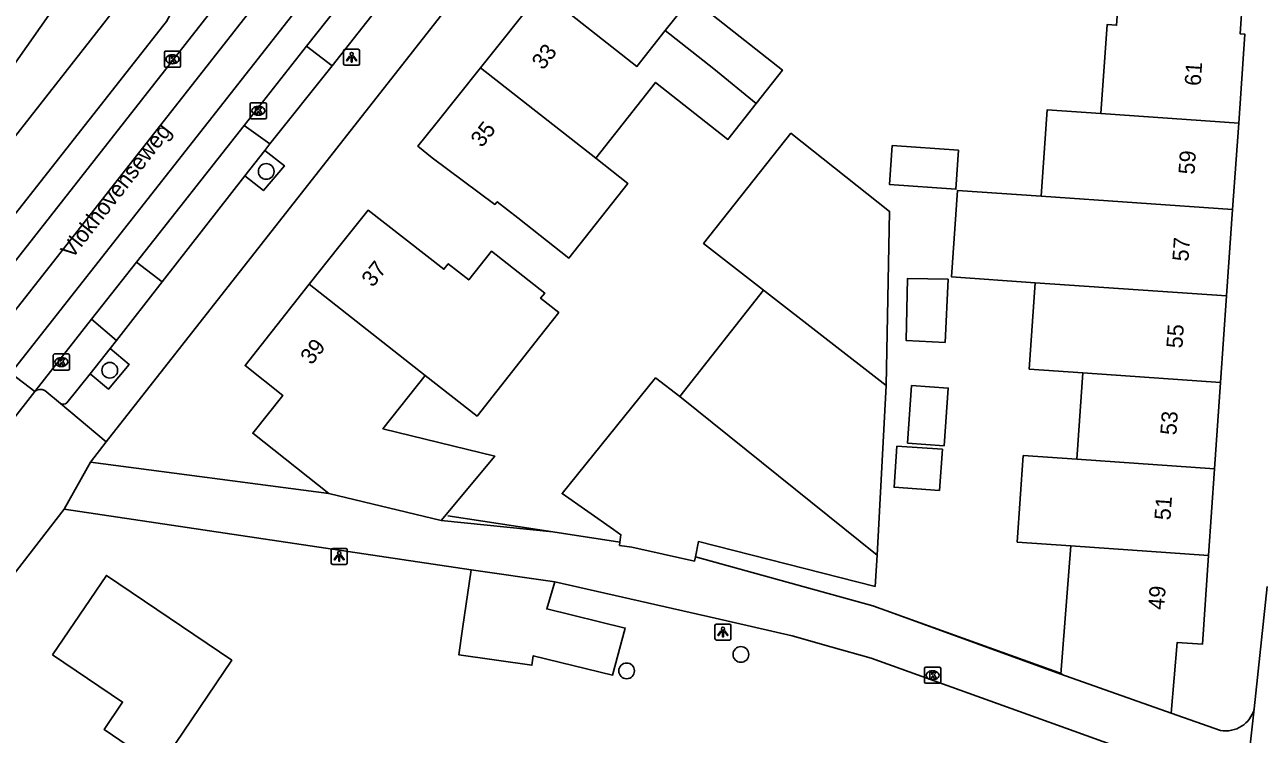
# Model space of a CAD drawing. Extents: x 161355 to 162026, y 386504 to 387459.
# Drawn here: x 161746.4 to 161823.3, y 387076.8 to 387120.9 of the extents above; entities that cross this region are included whole.
import ezdxf

# ---------------------------------------------------------------- set-up
doc = ezdxf.new("R2010")
doc.units = 0
for name, color, linetype in [('IMGEO_Boom', 7, 'Continuous'), ('IMGEO_Groenvoorziening', 7, 'Continuous'), ('IMGEO_Kolk', 7, 'Continuous'), ('IMGEO_Lichtpunt', 7, 'Continuous'), ('IMGEO_Muur', 7, 'Continuous'), ('IMGEO_Openbare_ruimte_label', 7, 'Continuous'), ('IMGEO_Pand', 7, 'Continuous'), ('IMGEO_Pand_nummerreeks', 7, 'Continuous'), ('IMGEO_Pand_vergunning_verleend', 7, 'Continuous'), ('IMGEO_Parkeervlak_open', 7, 'Continuous'), ('IMGEO_Rijbaan_lokaal_gesloten', 7, 'Continuous'), ('IMGEO_Rijbaan_lokaal_open', 7, 'Continuous'), ('IMGEO_Voetpad_open', 7, 'Continuous')]:
    doc.layers.add(name, color=color, linetype=linetype)

msp = doc.modelspace()

# ---------------------------------------------------------------- linework, layer by layer
at = {"layer": 'IMGEO_Boom'}
for centre in [(161761.378, 387111.786), (161751.653, 387099.418), (161790.884, 387081.742), (161783.78, 387080.72)]:
    msp.add_circle(centre, 0.489, dxfattribs=at)
at = {"layer": 'IMGEO_Groenvoorziening'}
for points in [[(161732.906, 387103.919), (161734.966, 387104.367), (161744.13, 387116.217), (161750.489, 387125.292), (161750.19, 387127.083), (161747.533, 387129.979), (161743.772, 387131.62), (161731.438, 387104.561), (161732.906, 387103.919)], [(161754.575, 387125.244), (161721.108, 387082.503), (161720.967, 387082.324), (161720.779, 387082.098), (161720.566, 387081.91), (161720.265, 387081.76), (161719.863, 387081.722), (161719.475, 387081.835), (161719.261, 387082.023), (161719.123, 387082.287), (161718.998, 387082.525), (161718.9, 387082.743)]]:
    msp.add_lwpolyline(points, dxfattribs=at)
at = {"layer": 'IMGEO_Kolk'}
for p, q in [((161755.051, 387118.342), (161755.051, 387119.194)), ((161755.126, 387119.268), (161755.978, 387119.268)), ((161755.539, 387119.048), (161755.564, 387119.048)), ((161756.052, 387119.194), (161756.052, 387118.342)), ((161755.978, 387118.268), (161755.126, 387118.268)), ((161755.562, 387118.488), (161755.537, 387118.488)), ((161760.386, 387115.137), (161760.386, 387115.989)), ((161760.461, 387116.063), (161761.313, 387116.063)), ((161760.874, 387115.843), (161760.899, 387115.843)), ((161761.387, 387115.989), (161761.387, 387115.137)), ((161761.313, 387115.063), (161760.461, 387115.063)), ((161760.897, 387115.283), (161760.872, 387115.283)), ((161748.145, 387099.506), (161748.145, 387100.358)), ((161748.22, 387100.432), (161749.072, 387100.432)), ((161748.633, 387100.212), (161748.658, 387100.212)), ((161749.146, 387100.358), (161749.146, 387099.506)), ((161749.072, 387099.432), (161748.22, 387099.432)), ((161748.656, 387099.652), (161748.631, 387099.652)), ((161802.376, 387080.949), (161803.228, 387080.949)), ((161802.301, 387080.023), (161802.301, 387080.875)), ((161802.812, 387080.169), (161802.787, 387080.169)), ((161802.789, 387080.729), (161802.814, 387080.729)), ((161803.302, 387080.875), (161803.302, 387080.023)), ((161803.228, 387079.949), (161802.376, 387079.949))]:
    msp.add_line(p, q, dxfattribs=at)
for points in [[(161755.051, 387118.342), (161755.051, 387119.194)], [(161755.126, 387119.268), (161755.978, 387119.268)], [(161755.372, 387118.968), (161755.495, 387118.968), (161755.495, 387118.817), (161755.625, 387118.968), (161755.789, 387118.968), (161755.643, 387118.817), (161755.796, 387118.568), (161755.644, 387118.568), (161755.559, 387118.732), (161755.495, 387118.665), (161755.495, 387118.568), (161755.372, 387118.568), (161755.372, 387118.968)], [(161756.052, 387119.194), (161756.052, 387118.342)], [(161755.978, 387118.268), (161755.126, 387118.268)], [(161760.386, 387115.137), (161760.386, 387115.989)], [(161760.461, 387116.063), (161761.313, 387116.063)], [(161760.707, 387115.763), (161760.83, 387115.763), (161760.83, 387115.612), (161760.96, 387115.763), (161761.124, 387115.763), (161760.978, 387115.612), (161761.131, 387115.363), (161760.979, 387115.363), (161760.894, 387115.527), (161760.83, 387115.46), (161760.83, 387115.363), (161760.707, 387115.363), (161760.707, 387115.763)], [(161761.387, 387115.989), (161761.387, 387115.137)], [(161761.313, 387115.063), (161760.461, 387115.063)], [(161748.145, 387099.506), (161748.145, 387100.358)], [(161748.22, 387100.432), (161749.072, 387100.432)], [(161748.466, 387100.132), (161748.589, 387100.132), (161748.589, 387099.981), (161748.719, 387100.132), (161748.883, 387100.132), (161748.737, 387099.981), (161748.89, 387099.732), (161748.738, 387099.732), (161748.653, 387099.896), (161748.589, 387099.829), (161748.589, 387099.732), (161748.466, 387099.732), (161748.466, 387100.132)], [(161749.146, 387100.358), (161749.146, 387099.506)], [(161749.072, 387099.432), (161748.22, 387099.432)], [(161802.376, 387080.949), (161803.228, 387080.949)], [(161802.301, 387080.023), (161802.301, 387080.875)], [(161802.622, 387080.649), (161802.745, 387080.649), (161802.745, 387080.498), (161802.875, 387080.649), (161803.039, 387080.649), (161802.893, 387080.498), (161803.046, 387080.249), (161802.894, 387080.249), (161802.809, 387080.413), (161802.745, 387080.346), (161802.745, 387080.249), (161802.622, 387080.249), (161802.622, 387080.649)], [(161803.302, 387080.875), (161803.302, 387080.023)], [(161803.228, 387079.949), (161802.376, 387079.949)]]:
    msp.add_lwpolyline(points, dxfattribs=at)
for centre, start, end in [((161755.128, 387119.192), 91.55205, 178.44795), ((161755.128, 387119.192), 91.55205, 178.44795), ((161755.976, 387119.192), 1.55205, 88.44795), ((161755.976, 387119.192), 1.55205, 88.44795), ((161755.128, 387118.344), 181.55205, 268.44795), ((161755.128, 387118.344), 181.55205, 268.44795), ((161755.976, 387118.344), 271.55205, 358.44795), ((161755.976, 387118.344), 271.55205, 358.44795), ((161760.463, 387115.987), 91.55205, 178.44795), ((161760.463, 387115.987), 91.55205, 178.44795), ((161761.311, 387115.987), 1.55205, 88.44795), ((161761.311, 387115.987), 1.55205, 88.44795), ((161760.463, 387115.139), 181.55205, 268.44795), ((161760.463, 387115.139), 181.55205, 268.44795), ((161761.311, 387115.139), 271.55205, 358.44795), ((161761.311, 387115.139), 271.55205, 358.44795), ((161748.222, 387100.356), 91.55205, 178.44795), ((161748.222, 387100.356), 91.55205, 178.44795), ((161749.07, 387100.356), 1.55205, 88.44795), ((161749.07, 387100.356), 1.55205, 88.44795), ((161748.222, 387099.508), 181.55205, 268.44795), ((161748.222, 387099.508), 181.55205, 268.44795), ((161749.07, 387099.508), 271.55205, 358.44795), ((161749.07, 387099.508), 271.55205, 358.44795), ((161802.378, 387080.873), 91.55205, 178.44795), ((161802.378, 387080.873), 91.55205, 178.44795), ((161803.226, 387080.873), 1.55205, 88.44795), ((161803.226, 387080.873), 1.55205, 88.44795), ((161802.378, 387080.025), 181.55205, 268.44795), ((161802.378, 387080.025), 181.55205, 268.44795), ((161803.226, 387080.025), 271.55205, 358.44795), ((161803.226, 387080.025), 271.55205, 358.44795)]:
    msp.add_arc(centre, 0.0765, start, end, dxfattribs=at)
for centre, major_axis, ratio, start_param, end_param in [((161755.538, 387118.768), (-0.387, 0.002), 0.722429, 4.712389, 7.853982), ((161755.563, 387118.768), (-0.39, 0.002), 0.717154, 1.570796, 4.712389), ((161760.873, 387115.563), (-0.387, 0.002), 0.722429, 4.712389, 7.853982), ((161760.898, 387115.563), (-0.39, 0.002), 0.717154, 1.570796, 4.712389), ((161748.632, 387099.932), (-0.387, 0.002), 0.722429, 4.712389, 7.853982), ((161748.657, 387099.932), (-0.39, 0.002), 0.717154, 1.570796, 4.712389), ((161802.788, 387080.449), (-0.387, 0.002), 0.722429, 4.712389, 7.853982), ((161802.813, 387080.449), (-0.39, 0.002), 0.717154, 1.570796, 4.712389)]:
    msp.add_ellipse(centre, major_axis=major_axis, ratio=ratio, start_param=start_param, end_param=end_param, dxfattribs=at)
at = {"layer": 'IMGEO_Lichtpunt'}
for p, q in [((161767.092, 387119.39), (161766.284, 387119.39)), ((161767.092, 387119.39), (161766.284, 387119.39)), ((161766.19, 387119.295), (161766.19, 387118.488)), ((161766.19, 387119.295), (161766.19, 387118.488)), ((161767.186, 387118.488), (161767.186, 387119.295)), ((161767.186, 387118.488), (161767.186, 387119.295)), ((161766.284, 387118.394), (161767.092, 387118.394)), ((161766.284, 387118.394), (161767.092, 387118.394)), ((161765.419, 387088.247), (161765.419, 387087.44)), ((161765.419, 387088.247), (161765.419, 387087.44)), ((161766.321, 387088.342), (161765.513, 387088.342)), ((161766.321, 387088.342), (161765.513, 387088.342)), ((161766.415, 387087.44), (161766.415, 387088.247)), ((161766.415, 387087.44), (161766.415, 387088.247)), ((161765.513, 387087.346), (161766.321, 387087.346)), ((161765.513, 387087.346), (161766.321, 387087.346)), ((161789.27, 387083.54), (161789.27, 387082.733)), ((161789.27, 387083.54), (161789.27, 387082.733)), ((161790.172, 387083.635), (161789.364, 387083.635)), ((161790.172, 387083.635), (161789.364, 387083.635)), ((161790.266, 387082.733), (161790.266, 387083.54)), ((161790.266, 387082.733), (161790.266, 387083.54)), ((161789.364, 387082.639), (161790.172, 387082.639)), ((161789.364, 387082.639), (161790.172, 387082.639))]:
    msp.add_line(p, q, dxfattribs=at)
for points in [[(161766.564, 387118.959), (161766.603, 387118.931), (161766.415, 387118.669), (161766.377, 387118.696), (161766.564, 387118.959)], [(161766.666, 387118.911), (161766.713, 387118.911), (161766.713, 387118.589), (161766.666, 387118.589), (161766.666, 387118.911)], [(161766.776, 387118.931), (161766.814, 387118.958), (161767.001, 387118.696), (161766.962, 387118.668), (161766.776, 387118.931)], [(161765.793, 387087.911), (161765.832, 387087.883), (161765.644, 387087.621), (161765.606, 387087.648), (161765.793, 387087.911)], [(161765.895, 387087.863), (161765.942, 387087.863), (161765.942, 387087.541), (161765.895, 387087.541), (161765.895, 387087.863)], [(161766.005, 387087.883), (161766.043, 387087.91), (161766.23, 387087.648), (161766.191, 387087.62), (161766.005, 387087.883)], [(161789.644, 387083.204), (161789.683, 387083.176), (161789.495, 387082.914), (161789.457, 387082.941), (161789.644, 387083.204)], [(161789.856, 387083.176), (161789.894, 387083.203), (161790.081, 387082.941), (161790.042, 387082.913), (161789.856, 387083.176)], [(161789.746, 387083.156), (161789.793, 387083.156), (161789.793, 387082.834), (161789.746, 387082.834), (161789.746, 387083.156)]]:
    msp.add_lwpolyline(points, dxfattribs=at)
for centre in [(161766.689, 387119.093), (161765.918, 387088.045), (161789.769, 387083.338)]:
    msp.add_circle(centre, 0.0994, dxfattribs=at)
for centre, start, end in [((161766.284, 387119.295), 90, 180), ((161766.284, 387119.295), 90, 180), ((161767.092, 387119.295), 0, 90), ((161767.092, 387119.295), 0, 90), ((161766.284, 387118.488), 180, 270), ((161766.284, 387118.488), 180, 270), ((161767.092, 387118.488), 270, 0), ((161767.092, 387118.488), 270, 360), ((161765.513, 387088.247), 90, 180), ((161765.513, 387088.247), 90, 180), ((161766.321, 387088.247), 0, 90), ((161766.321, 387088.247), 0, 90), ((161765.513, 387087.44), 180, 270), ((161765.513, 387087.44), 180, 270), ((161766.321, 387087.44), 270, 0), ((161766.321, 387087.44), 270, 360), ((161789.364, 387083.54), 90, 180), ((161789.364, 387083.54), 90, 180), ((161790.172, 387083.54), 0, 90), ((161790.172, 387083.54), 0, 90), ((161789.364, 387082.733), 180, 270), ((161789.364, 387082.733), 180, 270), ((161790.172, 387082.733), 270, 0), ((161790.172, 387082.733), 270, 360)]:
    msp.add_arc(centre, 0.0946, start, end, dxfattribs=at)
at = {"layer": 'IMGEO_Muur'}
for points in [[(161779.191, 387089.368), (161772.668, 387090.373)], [(161800.403, 387084.299), (161810.844, 387080.531)]]:
    msp.add_lwpolyline(points, dxfattribs=at)
at = {"layer": 'IMGEO_Pand'}
for points in [[(161785.434, 387131.986), (161781.703, 387127.248), (161787.723, 387122.506), (161786.18, 387120.547)], [(161791.836, 387116.015), (161793.469, 387118.089), (161788.786, 387121.777), (161792.464, 387126.448), (161791.97, 387126.837)], [(161786.18, 387120.547), (161784.423, 387118.316), (161778.486, 387122.991), (161774.708, 387118.24)], [(161814.374, 387122.884), (161814.233, 387120.882), (161813.651, 387120.923), (161813.267, 387115.392)], [(161819.31, 387122.659), (161822.073, 387122.533), (161821.92, 387120.344), (161822.209, 387120.324), (161821.825, 387114.796)], [(161791.836, 387116.015), (161789.205, 387118.162), (161786.18, 387120.547)], [(161774.708, 387118.24), (161771.926, 387114.742), (161770.806, 387113.356), (161771.691, 387112.642), (161775.594, 387109.731), (161775.739, 387109.907), (161777.013, 387108.903), (161780.198, 387106.396), (161783.855, 387111.038), (161781.867, 387112.603)], [(161774.708, 387118.24), (161781.867, 387112.603)], [(161781.867, 387112.603), (161785.585, 387117.323), (161790.078, 387113.783), (161791.836, 387116.015)], [(161813.267, 387115.392), (161809.925, 387115.625), (161809.551, 387110.246)], [(161821.825, 387114.796), (161813.267, 387115.392)], [(161821.825, 387114.796), (161821.451, 387109.419)], [(161799.914, 387098.48), (161800.127, 387109.297), (161793.997, 387114.162), (161788.56, 387107.308), (161792.298, 387104.41)], [(161804.417, 387113.108), (161800.293, 387113.394), (161800.124, 387110.968), (161804.249, 387110.682), (161804.417, 387113.108)], [(161809.551, 387110.246), (161804.354, 387110.606), (161803.981, 387105.228), (161809.178, 387104.868)], [(161821.451, 387109.419), (161809.551, 387110.246)], [(161771.251, 387099.104), (161774.488, 387096.568), (161778.382, 387101.513), (161779.559, 387103.008), (161778.432, 387103.896), (161778.687, 387104.22), (161775.378, 387106.827), (161773.972, 387105.042), (161772.697, 387106.047), (161772.422, 387105.698), (161767.708, 387109.37), (161765.883, 387107.098), (161764.057, 387104.781)], [(161821.451, 387109.419), (161821.077, 387104.041)], [(161764.057, 387104.781), (161760.063, 387099.71), (161762.41, 387097.858), (161760.546, 387095.505), (161765.273, 387091.759)], [(161764.057, 387104.781), (161771.251, 387099.104)], [(161803.768, 387105.08), (161801.244, 387105.137), (161801.155, 387101.272), (161803.581, 387101.156), (161803.768, 387105.08)], [(161809.178, 387104.868), (161808.804, 387099.491), (161812.145, 387099.259)], [(161809.178, 387104.868), (161821.077, 387104.041)], [(161792.298, 387104.41), (161787.098, 387097.784)], [(161799.914, 387098.48), (161792.298, 387104.41)], [(161821.077, 387104.041), (161820.704, 387098.663)], [(161772.254, 387090.064), (161775.588, 387094.081), (161768.635, 387095.783), (161771.251, 387099.104)], [(161787.098, 387097.784), (161785.583, 387098.943), (161779.768, 387091.75), (161782.961, 387089.517), (161783.421, 387089.184), (161783.368, 387088.724)], [(161812.145, 387099.259), (161811.772, 387093.88)], [(161820.704, 387098.663), (161812.145, 387099.259)], [(161820.704, 387098.663), (161820.33, 387093.284)], [(161799.363, 387087.926), (161799.914, 387098.48)], [(161803.519, 387094.728), (161803.768, 387098.308), (161801.494, 387098.467), (161801.244, 387094.887), (161803.519, 387094.728)], [(161799.363, 387087.926), (161787.098, 387097.784)], [(161803.236, 387091.948), (161803.413, 387094.501), (161800.586, 387094.696), (161800.409, 387092.144), (161803.236, 387091.948)], [(161811.772, 387093.88), (161808.43, 387094.113), (161808.057, 387088.734), (161811.398, 387088.502)], [(161811.772, 387093.88), (161820.33, 387093.284)], [(161820.33, 387093.284), (161819.956, 387087.907)], [(161765.273, 387091.759), (161772.254, 387090.064)], [(161783.368, 387088.724), (161783.346, 387088.528), (161784.096, 387088.417), (161788.01, 387087.55), (161788.061, 387087.815)], [(161788.061, 387087.815), (161788.242, 387088.761), (161799.22, 387085.977), (161799.363, 387087.926)], [(161811.398, 387088.502), (161810.779, 387080.508)], [(161819.956, 387087.907), (161811.398, 387088.502)], [(161819.956, 387087.907), (161819.572, 387082.379), (161818.006, 387082.488), (161817.637, 387078.088)], [(161774.116, 387087.005), (161773.585, 387083.344), (161773.35, 387081.72), (161777.89, 387081.069), (161777.976, 387081.661), (161782.908, 387080.462), (161783.697, 387083.377), (161778.813, 387084.571), (161779.317, 387086.254)], [(161779.317, 387086.254), (161774.116, 387087.005)], [(161810.779, 387080.508), (161817.637, 387078.088)]]:
    msp.add_lwpolyline(points, dxfattribs=at)
at = {"layer": 'IMGEO_Pand_vergunning_verleend'}
msp.add_lwpolyline([(161748.102, 387081.716), (161751.441, 387086.653), (161759.237, 387081.378), (161754.746, 387074.74), (161751.297, 387077.074), (161752.448, 387078.775), (161748.102, 387081.716)], dxfattribs=at)
at = {"layer": 'IMGEO_Parkeervlak_open'}
for points in [[(161760.046, 387111.508), (161761.285, 387113.098)], [(161751.676, 387100.779), (161750.427, 387099.203)]]:
    msp.add_lwpolyline(points, dxfattribs=at)
at = {"layer": 'IMGEO_Rijbaan_lokaal_gesloten'}
for points in [[(161742.29, 387101.785), (161765.777, 387131.733), (161770.203, 387137.573)], [(161771.79, 387136.62), (161767.153, 387130.425), (161743.755, 387100.6)], [(161745.507, 387099.246), (161767.667, 387127.477), (161773.404, 387135.036)], [(161770.919, 387128.626), (161767.096, 387123.636), (161763.882, 387119.584)], [(161760.004, 387114.654), (161763.882, 387119.584)], [(161760.004, 387114.654), (161753.319, 387106.142)], [(161750.525, 387102.605), (161753.319, 387106.142)], [(161750.525, 387102.605), (161746.988, 387098.093)], [(161746.988, 387098.093), (161745.507, 387099.246)]]:
    msp.add_lwpolyline(points, dxfattribs=at)
at = {"layer": 'IMGEO_Rijbaan_lokaal_open'}
for points in [[(161763.882, 387119.584), (161765.468, 387118.362)], [(161765.468, 387118.362), (161761.604, 387113.507)], [(161761.604, 387113.507), (161760.004, 387114.654)], [(161753.319, 387106.142), (161754.914, 387104.923)], [(161754.914, 387104.923), (161752.07, 387101.276)], [(161752.07, 387101.276), (161750.525, 387102.605)], [(161746.988, 387098.093), (161745.465, 387096.127)]]:
    msp.add_lwpolyline(points, dxfattribs=at)
at = {"layer": 'IMGEO_Voetpad_open'}
for points in [[(161751.44, 387094.966), (161794.45, 387149.798), (161794.323, 387149.903), (161795.219, 387155.475), (161803.807, 387170.025)], [(161765.468, 387118.362), (161768.705, 387122.477), (161769.739, 387123.851)], [(161755.019, 387120.91), (161740.841, 387102.878)], [(161761.285, 387113.098), (161761.604, 387113.507)], [(161760.046, 387111.508), (161761.209, 387110.598), (161762.508, 387112.144), (161761.285, 387113.098)], [(161754.914, 387104.923), (161760.046, 387111.508)], [(161752.07, 387101.276), (161751.676, 387100.779)], [(161750.427, 387099.203), (161751.569, 387098.243), (161752.852, 387099.786), (161751.676, 387100.779)], [(161750.427, 387099.203), (161748.992, 387097.392)], [(161748.6, 387097.351), (161747.611, 387098.165)], [(161751.44, 387094.966), (161748.6, 387097.351)], [(161750.452, 387093.706), (161751.44, 387094.966)], [(161748.817, 387090.782), (161750.452, 387093.706)], [(161765.273, 387091.759), (161750.452, 387093.706)], [(161677.419, 386973.992), (161689.028, 387000), (161692.864, 387007.756), (161695.643, 387012.888), (161703.036, 387025.535), (161713.413, 387041.445), (161718.884, 387049.626), (161718.954, 387049.732), (161722.833, 387055.531), (161723.819, 387057.006), (161727.598, 387062.069), (161735.832, 387073.978), (161748.817, 387090.782)], [(161774.116, 387087.005), (161748.817, 387090.782)], [(161783.368, 387088.724), (161779.191, 387089.368), (161772.254, 387090.064)], [(161810.779, 387080.508), (161800.403, 387084.299), (161799.087, 387084.772), (161788.061, 387087.815)], [(161821.086, 387073.554), (161816.203, 387075.31), (161810.557, 387077.34), (161808.722, 387078), (161798.98, 387081.503), (161796.473, 387082.216), (161794.069, 387082.9), (161789.276, 387083.992), (161779.317, 387086.254)], [(161822.789, 387078.363), (161823.591, 387085.961)], [(161817.637, 387078.088), (161820.69, 387077.02)], [(161822.789, 387078.363), (161822.075, 387072.038), (161822.067, 387072.002)]]:
    msp.add_lwpolyline(points, dxfattribs=at)
for centre, radius, start, end in [((161752.551, 387122.888), 3.163, 321.29209, 358.67409), ((161747.351, 387097.687), 0.544, 61.41257, 131.77226), ((161748.765, 387097.668), 0.357, 242.51378, 309.42814), ((161821.029, 387078.801), 1.813, 259.2102, 346.01434)]:
    msp.add_arc(centre, radius, start, end, dxfattribs=at)

# ---------------------------------------------------------------- texts
at = {"layer": 'IMGEO_Openbare_ruimte_label'}
msp.add_text('Vlokhovenseweg', height=1, rotation=52.0295, dxfattribs=at).set_placement((161749.315, 387106.308))
at = {"layer": 'IMGEO_Pand_nummerreeks'}
for s, rotation, p in [('33', 51.7782, (161778.582, 387118.045)), ('61', 86.0246, (161819.457, 387117.086)), ('35', 51.7782, (161774.784, 387113.223)), ('59', 86.0246, (161819.074, 387111.571)), ('57', 86.02388, (161818.698, 387106.168)), ('37', 51.77247, (161768.001, 387104.534)), ('55', 86.0246, (161818.323, 387100.765)), ('39', 51.77247, (161764.196, 387099.702)), ('53', 86.0246, (161817.947, 387095.362)), ('51', 86.0246, (161817.58, 387090.071)), ('49', 86.02388, (161817.192, 387084.494))]:
    msp.add_text(s, height=1, rotation=rotation, dxfattribs=at).set_placement(p)

doc.saveas('drawing.dxf')
